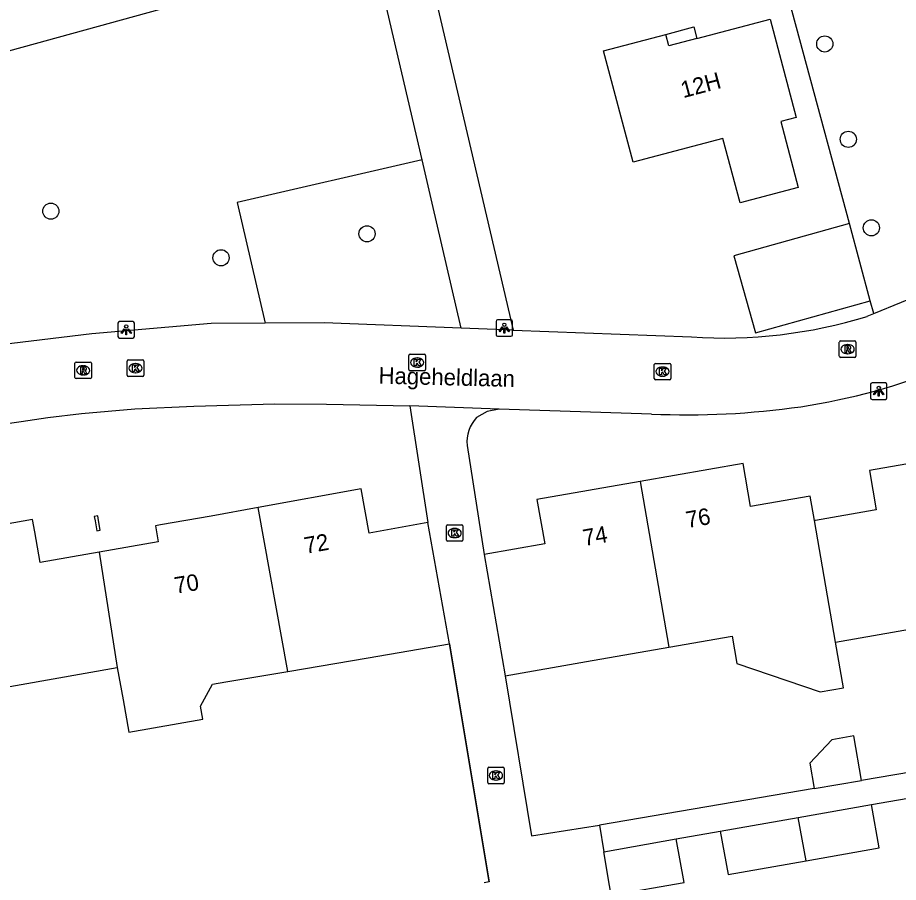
# Model space of a CAD drawing. Extents: x 162880 to 165536, y 384011 to 385179.
# Drawn here: x 164488.3 to 164541.6, y 384528.7 to 384581.1 of the extents above; entities that cross this region are included whole.
import ezdxf

# ---------------------------------------------------------------- set-up
doc = ezdxf.new("R2010")
doc.units = 0
for name, color, linetype in [('IMGEO_Boom', 7, 'Continuous'), ('IMGEO_Erf', 7, 'Continuous'), ('IMGEO_Groenvoorziening', 7, 'Continuous'), ('IMGEO_Kolk', 7, 'Continuous'), ('IMGEO_Lichtpunt', 7, 'Continuous'), ('IMGEO_Muur', 7, 'Continuous'), ('IMGEO_Openbare_ruimte_label', 7, 'Continuous'), ('IMGEO_Pand', 7, 'Continuous'), ('IMGEO_Pand_nummerreeks', 7, 'Continuous'), ('IMGEO_Rijbaan_lokaal_open', 7, 'Continuous'), ('IMGEO_Rioolput', 7, 'Continuous'), ('IMGEO_Voetpad_open', 7, 'Continuous')]:
    doc.layers.add(name, color=color, linetype=linetype)

msp = doc.modelspace()

# ---------------------------------------------------------------- linework, layer by layer
at = {"layer": 'IMGEO_Boom'}
for centre in [(164537.159, 384579.49), (164538.584, 384573.712), (164490.286, 384569.362), (164509.437, 384567.991), (164539.982, 384568.352), (164500.597, 384566.538)]:
    msp.add_circle(centre, 0.489, dxfattribs=at)
at = {"layer": 'IMGEO_Erf'}
msp.add_lwpolyline([(164527.531, 384580.066), (164529.228, 384580.518), (164529.414, 384579.818)], dxfattribs=at)
at = {"layer": 'IMGEO_Groenvoorziening'}
for points in [[(164538.653, 384568.62), (164533.048, 384589.387), (164533.048, 384591.655)], [(164512.719, 384586.002), (164518.288, 384562.154)], [(164512.769, 384572.475), (164509.817, 384585.193)], [(164512.769, 384572.475), (164501.567, 384569.876), (164503.262, 384562.57)], [(164515.136, 384562.274), (164513.379, 384569.846), (164512.769, 384572.475)], [(164540.127, 384563.159), (164539.917, 384563.937)]]:
    msp.add_lwpolyline(points, dxfattribs=at)
at = {"layer": 'IMGEO_Kolk'}
for p, q in [((164494.988, 384560.35), (164495.84, 384560.35)), ((164511.975, 384559.766), (164511.975, 384560.618)), ((164512.05, 384560.692), (164512.902, 384560.692)), ((164512.463, 384560.472), (164512.488, 384560.472)), ((164512.976, 384560.618), (164512.976, 384559.766)), ((164494.913, 384559.424), (164494.913, 384560.276)), ((164495.401, 384560.13), (164495.426, 384560.13)), ((164495.914, 384560.276), (164495.914, 384559.424)), ((164512.486, 384559.912), (164512.461, 384559.912)), ((164526.835, 384559.216), (164526.835, 384560.068)), ((164526.91, 384560.142), (164527.762, 384560.142)), ((164527.323, 384559.922), (164527.348, 384559.922)), ((164527.836, 384560.068), (164527.836, 384559.216)), ((164495.84, 384559.35), (164494.988, 384559.35)), ((164495.424, 384559.57), (164495.399, 384559.57)), ((164512.902, 384559.692), (164512.05, 384559.692)), ((164527.346, 384559.362), (164527.321, 384559.362)), ((164527.762, 384559.142), (164526.91, 384559.142)), ((164514.242, 384549.44), (164514.242, 384550.292)), ((164514.317, 384550.366), (164515.169, 384550.366)), ((164515.243, 384550.292), (164515.243, 384549.44)), ((164514.73, 384550.146), (164514.755, 384550.146)), ((164515.169, 384549.366), (164514.317, 384549.366)), ((164514.753, 384549.586), (164514.728, 384549.586)), ((164516.743, 384534.752), (164516.743, 384535.604)), ((164516.818, 384535.678), (164517.67, 384535.678)), ((164517.231, 384535.458), (164517.256, 384535.458)), ((164517.744, 384535.604), (164517.744, 384534.752)), ((164517.254, 384534.898), (164517.229, 384534.898)), ((164517.67, 384534.678), (164516.818, 384534.678))]:
    msp.add_line(p, q, dxfattribs=at)
for points in [[(164494.988, 384560.35), (164495.84, 384560.35)], [(164511.975, 384559.766), (164511.975, 384560.618)], [(164512.05, 384560.692), (164512.902, 384560.692)], [(164512.296, 384560.392), (164512.419, 384560.392), (164512.419, 384560.241), (164512.549, 384560.392), (164512.713, 384560.392), (164512.567, 384560.241), (164512.72, 384559.992), (164512.568, 384559.992), (164512.483, 384560.156), (164512.419, 384560.089), (164512.419, 384559.992), (164512.296, 384559.992), (164512.296, 384560.392)], [(164512.976, 384560.618), (164512.976, 384559.766)], [(164494.913, 384559.424), (164494.913, 384560.276)], [(164495.234, 384560.05), (164495.357, 384560.05), (164495.357, 384559.899), (164495.487, 384560.05), (164495.651, 384560.05), (164495.505, 384559.899), (164495.658, 384559.65), (164495.506, 384559.65), (164495.421, 384559.814), (164495.357, 384559.747), (164495.357, 384559.65), (164495.234, 384559.65), (164495.234, 384560.05)], [(164495.914, 384560.276), (164495.914, 384559.424)], [(164526.835, 384559.216), (164526.835, 384560.068)], [(164526.91, 384560.142), (164527.762, 384560.142)], [(164527.156, 384559.842), (164527.279, 384559.842), (164527.279, 384559.691), (164527.409, 384559.842), (164527.573, 384559.842), (164527.427, 384559.691), (164527.58, 384559.442), (164527.428, 384559.442), (164527.343, 384559.606), (164527.279, 384559.539), (164527.279, 384559.442), (164527.156, 384559.442), (164527.156, 384559.842)], [(164527.836, 384560.068), (164527.836, 384559.216)], [(164495.84, 384559.35), (164494.988, 384559.35)], [(164512.902, 384559.692), (164512.05, 384559.692)], [(164527.762, 384559.142), (164526.91, 384559.142)], [(164514.242, 384549.44), (164514.242, 384550.292)], [(164514.317, 384550.366), (164515.169, 384550.366)], [(164515.243, 384550.292), (164515.243, 384549.44)], [(164514.563, 384550.066), (164514.686, 384550.066), (164514.686, 384549.915), (164514.816, 384550.066), (164514.98, 384550.066), (164514.834, 384549.915), (164514.987, 384549.666), (164514.835, 384549.666), (164514.75, 384549.83), (164514.686, 384549.763), (164514.686, 384549.666), (164514.563, 384549.666), (164514.563, 384550.066)], [(164515.169, 384549.366), (164514.317, 384549.366)], [(164516.743, 384534.752), (164516.743, 384535.604)], [(164516.818, 384535.678), (164517.67, 384535.678)], [(164517.064, 384535.378), (164517.187, 384535.378), (164517.187, 384535.227), (164517.317, 384535.378), (164517.481, 384535.378), (164517.335, 384535.227), (164517.488, 384534.978), (164517.336, 384534.978), (164517.251, 384535.142), (164517.187, 384535.075), (164517.187, 384534.978), (164517.064, 384534.978), (164517.064, 384535.378)], [(164517.744, 384535.604), (164517.744, 384534.752)], [(164517.67, 384534.678), (164516.818, 384534.678)]]:
    msp.add_lwpolyline(points, dxfattribs=at)
for centre, start, end in [((164494.99, 384560.274), 91.552, 178.448), ((164494.99, 384560.274), 91.552, 178.448), ((164495.838, 384560.274), 1.552, 88.448), ((164495.838, 384560.274), 1.552, 88.448), ((164512.052, 384560.616), 91.552, 178.448), ((164512.052, 384560.616), 91.552, 178.448), ((164512.9, 384560.616), 1.552, 88.448), ((164512.9, 384560.616), 1.552, 88.448), ((164526.912, 384560.066), 91.552, 178.448), ((164526.912, 384560.066), 91.552, 178.448), ((164527.76, 384560.066), 1.552, 88.448), ((164527.76, 384560.066), 1.552, 88.448), ((164494.99, 384559.426), 181.552, 268.448), ((164494.99, 384559.426), 181.552, 268.448), ((164495.838, 384559.426), 271.552, 358.448), ((164495.838, 384559.426), 271.552, 358.448), ((164512.052, 384559.768), 181.552, 268.448), ((164512.052, 384559.768), 181.552, 268.448), ((164512.9, 384559.768), 271.552, 358.448), ((164512.9, 384559.768), 271.552, 358.448), ((164526.912, 384559.218), 181.552, 268.448), ((164526.912, 384559.218), 181.552, 268.448), ((164527.76, 384559.218), 271.552, 358.448), ((164527.76, 384559.218), 271.552, 358.448), ((164514.319, 384550.29), 91.552, 178.448), ((164514.319, 384550.29), 91.552, 178.448), ((164515.167, 384550.29), 1.552, 88.448), ((164515.167, 384550.29), 1.552, 88.448), ((164514.319, 384549.442), 181.552, 268.448), ((164514.319, 384549.442), 181.552, 268.448), ((164515.167, 384549.442), 271.552, 358.448), ((164515.167, 384549.442), 271.552, 358.448), ((164516.82, 384535.602), 91.552, 178.448), ((164516.82, 384535.602), 91.552, 178.448), ((164517.668, 384535.602), 1.552, 88.448), ((164517.668, 384535.602), 1.552, 88.448), ((164516.82, 384534.754), 181.552, 268.448), ((164516.82, 384534.754), 181.552, 268.448), ((164517.668, 384534.754), 271.552, 358.448), ((164517.668, 384534.754), 271.552, 358.448)]:
    msp.add_arc(centre, 0.0765, start, end, dxfattribs=at)
for centre, major_axis, ratio, start_param, end_param in [((164512.462, 384560.192), (-0.387, 0.002), 0.722429, 4.712389, 7.853982), ((164512.487, 384560.192), (-0.39, 0.002), 0.717154, 1.570796, 4.712389), ((164495.4, 384559.85), (-0.387, 0.002), 0.722429, 4.712389, 7.853982), ((164495.425, 384559.85), (-0.39, 0.002), 0.717154, 1.570796, 4.712389), ((164527.322, 384559.642), (-0.387, 0.002), 0.722429, 4.712389, 7.853982), ((164527.347, 384559.642), (-0.39, 0.002), 0.717154, 1.570796, 4.712389), ((164514.729, 384549.866), (-0.387, 0.002), 0.722429, 4.712389, 7.853982), ((164514.754, 384549.866), (-0.39, 0.002), 0.717154, 1.570796, 4.712389), ((164517.23, 384535.178), (-0.387, 0.002), 0.722429, 4.712389, 7.853982), ((164517.255, 384535.178), (-0.39, 0.002), 0.717154, 1.570796, 4.712389)]:
    msp.add_ellipse(centre, major_axis=major_axis, ratio=ratio, start_param=start_param, end_param=end_param, dxfattribs=at)
at = {"layer": 'IMGEO_Lichtpunt'}
for p, q in [((164494.354, 384562.579), (164494.354, 384561.772)), ((164494.354, 384562.579), (164494.354, 384561.772)), ((164495.256, 384562.674), (164494.448, 384562.674)), ((164495.256, 384562.674), (164494.448, 384562.674)), ((164495.35, 384561.772), (164495.35, 384562.579)), ((164495.35, 384561.772), (164495.35, 384562.579)), ((164517.253, 384562.683), (164517.253, 384561.876)), ((164517.253, 384562.683), (164517.253, 384561.876)), ((164518.155, 384562.778), (164517.347, 384562.778)), ((164518.155, 384562.778), (164517.347, 384562.778)), ((164518.249, 384561.876), (164518.249, 384562.683)), ((164518.249, 384561.876), (164518.249, 384562.683)), ((164494.448, 384561.678), (164495.256, 384561.678)), ((164494.448, 384561.678), (164495.256, 384561.678)), ((164517.347, 384561.782), (164518.155, 384561.782)), ((164517.347, 384561.782), (164518.155, 384561.782)), ((164539.926, 384558.86), (164539.926, 384558.053)), ((164539.926, 384558.86), (164539.926, 384558.053)), ((164540.828, 384558.955), (164540.02, 384558.955)), ((164540.828, 384558.955), (164540.02, 384558.955)), ((164540.922, 384558.053), (164540.922, 384558.86)), ((164540.922, 384558.053), (164540.922, 384558.86)), ((164540.02, 384557.959), (164540.828, 384557.959)), ((164540.02, 384557.959), (164540.828, 384557.959))]:
    msp.add_line(p, q, dxfattribs=at)
for points in [[(164494.728, 384562.243), (164494.767, 384562.215), (164494.579, 384561.953), (164494.541, 384561.98), (164494.728, 384562.243)], [(164494.83, 384562.195), (164494.877, 384562.195), (164494.877, 384561.873), (164494.83, 384561.873), (164494.83, 384562.195)], [(164494.94, 384562.215), (164494.978, 384562.242), (164495.165, 384561.98), (164495.126, 384561.952), (164494.94, 384562.215)], [(164517.627, 384562.347), (164517.666, 384562.319), (164517.478, 384562.057), (164517.44, 384562.084), (164517.627, 384562.347)], [(164517.729, 384562.299), (164517.776, 384562.299), (164517.776, 384561.977), (164517.729, 384561.977), (164517.729, 384562.299)], [(164517.839, 384562.319), (164517.877, 384562.346), (164518.064, 384562.084), (164518.025, 384562.056), (164517.839, 384562.319)], [(164540.3, 384558.524), (164540.339, 384558.496), (164540.151, 384558.234), (164540.113, 384558.261), (164540.3, 384558.524)], [(164540.402, 384558.476), (164540.449, 384558.476), (164540.449, 384558.154), (164540.402, 384558.154), (164540.402, 384558.476)], [(164540.512, 384558.496), (164540.55, 384558.523), (164540.737, 384558.261), (164540.698, 384558.233), (164540.512, 384558.496)]]:
    msp.add_lwpolyline(points, dxfattribs=at)
for centre in [(164494.853, 384562.377), (164517.752, 384562.481), (164540.425, 384558.658)]:
    msp.add_circle(centre, 0.0994, dxfattribs=at)
for centre, start, end in [((164494.448, 384562.579), 90, 180), ((164494.448, 384562.579), 90, 180), ((164495.256, 384562.579), 0, 90), ((164495.256, 384562.579), 0, 90), ((164517.347, 384562.683), 90, 180), ((164517.347, 384562.683), 90, 180), ((164518.155, 384562.683), 0, 90), ((164518.155, 384562.683), 0, 90), ((164494.448, 384561.772), 180, 270), ((164494.448, 384561.772), 180, 270), ((164495.256, 384561.772), 270, 0), ((164495.256, 384561.772), 270, 360), ((164517.347, 384561.876), 180, 270), ((164517.347, 384561.876), 180, 270), ((164518.155, 384561.876), 270, 0), ((164518.155, 384561.876), 270, 360), ((164540.02, 384558.86), 90, 180), ((164540.02, 384558.86), 90, 180), ((164540.828, 384558.86), 0, 90), ((164540.828, 384558.86), 0, 90), ((164540.02, 384558.053), 180, 270), ((164540.02, 384558.053), 180, 270), ((164540.828, 384558.053), 270, 0), ((164540.828, 384558.053), 270, 360)]:
    msp.add_arc(centre, 0.0946, start, end, dxfattribs=at)
at = {"layer": 'IMGEO_Muur'}
msp.add_lwpolyline([(164516.824, 384528.731), (164514.432, 384543.149)], dxfattribs=at)
at = {"layer": 'IMGEO_Pand'}
for points in [[(164529.414, 384579.818), (164533.844, 384580.998), (164535.432, 384575.035), (164534.494, 384574.785), (164535.555, 384570.801), (164532.034, 384569.863), (164530.993, 384573.772), (164525.56, 384572.324), (164523.765, 384579.063), (164527.531, 384580.066)], [(164529.414, 384579.818), (164527.718, 384579.366), (164527.531, 384580.066)], [(164538.653, 384568.62), (164531.66, 384566.659), (164532.97, 384561.989), (164539.917, 384563.937)], [(164539.917, 384563.937), (164538.653, 384568.62)], [(164546.003, 384554.727), (164539.865, 384553.658), (164540.281, 384551.272), (164540.142, 384551.248), (164536.596, 384550.63), (164536.531, 384550.619)], [(164536.531, 384550.619), (164536.276, 384552.097), (164532.664, 384551.47), (164532.209, 384554.08), (164525.97, 384552.99)], [(164525.97, 384552.99), (164519.729, 384551.9), (164520.2, 384549.206), (164516.525, 384548.565)], [(164525.97, 384552.99), (164527.722, 384542.956)], [(164513.111, 384550.505), (164509.558, 384549.867), (164509.079, 384552.536), (164502.851, 384551.411)], [(164502.851, 384551.411), (164500, 384550.896), (164496.927, 384550.354), (164496.618, 384550.3), (164496.787, 384549.342), (164493.213, 384548.713)], [(164504.632, 384541.485), (164502.851, 384551.411)], [(164493.176, 384550.635), (164493.129, 384550.901), (164492.919, 384550.864), (164492.964, 384550.612), (164493.074, 384549.995), (164493.284, 384550.033), (164493.176, 384550.635)], [(164493.213, 384548.713), (164489.639, 384548.085), (164489.312, 384549.943), (164489.183, 384550.676), (164482.935, 384549.577)], [(164514.432, 384543.149), (164513.111, 384550.505)], [(164537.803, 384543.26), (164536.531, 384550.619)], [(164493.213, 384548.713), (164494.314, 384541.716)], [(164516.525, 384548.565), (164517.806, 384541.225)], [(164537.803, 384543.26), (164547.702, 384544.988)], [(164527.722, 384542.956), (164531.549, 384543.624), (164531.84, 384541.958), (164536.873, 384540.245), (164538.287, 384540.492), (164537.803, 384543.26)], [(164504.632, 384541.485), (164509.503, 384542.312), (164514.432, 384543.149)], [(164517.806, 384541.225), (164522.732, 384542.085), (164527.722, 384542.956)], [(164484.602, 384540.008), (164494.314, 384541.716)], [(164494.314, 384541.716), (164494.658, 384539.758), (164495.002, 384537.8), (164499.487, 384538.588), (164499.346, 384539.389), (164500.075, 384540.71), (164500.885, 384540.848), (164504.632, 384541.485)], [(164539.389, 384534.878), (164538.912, 384537.582), (164537.578, 384537.347), (164536.25, 384535.935), (164536.522, 384534.39)], [(164536.522, 384534.39), (164539.389, 384534.878)], [(164535.555, 384532.638), (164539.991, 384533.42)], [(164536.029, 384530.012), (164540.455, 384530.792), (164539.991, 384533.42)], [(164530.833, 384531.805), (164535.555, 384532.638)], [(164536.029, 384530.012), (164535.555, 384532.638)], [(164530.833, 384531.805), (164531.307, 384529.179), (164536.029, 384530.012)], [(164523.785, 384530.562), (164528.163, 384531.334)], [(164524.222, 384527.93), (164528.637, 384528.708), (164528.163, 384531.334)], [(164524.222, 384527.93), (164524.123, 384528.526), (164523.785, 384530.562)]]:
    msp.add_lwpolyline(points, dxfattribs=at)
at = {"layer": 'IMGEO_Rijbaan_lokaal_open'}
for points in [[(164540.127, 384563.159), (164545.158, 384565.226)], [(164539.718, 384562.991), (164540.127, 384563.159)], [(164503.262, 384562.57), (164500, 384562.547), (164492.765, 384561.936), (164485.405, 384561.051)], [(164515.136, 384562.274), (164506.846, 384562.589), (164503.262, 384562.57)], [(164518.288, 384562.154), (164515.136, 384562.274)], [(164518.288, 384562.154), (164529.085, 384561.743)], [(164477.734, 384554.771), (164486.229, 384556.298), (164488.489, 384556.618), (164490.099, 384556.858), (164492.139, 384557.108), (164495.379, 384557.388), (164498.939, 384557.548), (164503.859, 384557.698), (164506.979, 384557.668), (164512.035, 384557.575)], [(164517.443, 384557.373), (164512.035, 384557.575)], [(164526.668, 384557.075), (164517.443, 384557.373)]]:
    msp.add_lwpolyline(points, dxfattribs=at)
for centre, radius, start, end in [((164530.183, 384594.588), 37.478, 278.4685, 306.427), ((164531.045, 384590.964), 29.287, 266.1626, 287.2259), ((164528.836, 384605.091), 48.065, 267.4147, 278.2127)]:
    msp.add_arc(centre, radius, start, end, dxfattribs=at)
at = {"layer": 'IMGEO_Rioolput'}
for p, q in [((164538.041, 384560.576), (164538.041, 384561.428)), ((164538.116, 384561.502), (164538.968, 384561.502)), ((164539.042, 384561.428), (164539.042, 384560.576)), ((164538.529, 384561.282), (164538.554, 384561.282)), ((164538.968, 384560.502), (164538.116, 384560.502)), ((164538.552, 384560.722), (164538.527, 384560.722)), ((164491.745, 384559.294), (164491.745, 384560.146)), ((164491.82, 384560.22), (164492.672, 384560.22)), ((164492.233, 384560), (164492.258, 384560)), ((164492.746, 384560.146), (164492.746, 384559.294)), ((164492.256, 384559.44), (164492.231, 384559.44)), ((164492.672, 384559.22), (164491.82, 384559.22))]:
    msp.add_line(p, q, dxfattribs=at)
for points in [[(164538.041, 384560.576), (164538.041, 384561.428)], [(164538.116, 384561.502), (164538.968, 384561.502)], [(164539.042, 384561.428), (164539.042, 384560.576)], [(164538.63, 384561.2), (164538.378, 384561.202), (164538.378, 384560.802)], [(164538.378, 384560.802), (164538.502, 384560.802), (164538.502, 384560.964), (164538.513, 384560.964)], [(164538.556, 384561.121), (164538.502, 384561.121), (164538.502, 384561.04)], [(164538.502, 384561.04), (164538.554, 384561.04)], [(164538.56, 384560.935), (164538.631, 384560.802), (164538.771, 384560.802), (164538.706, 384560.928)], [(164538.968, 384560.502), (164538.116, 384560.502)], [(164491.745, 384559.294), (164491.745, 384560.146)], [(164491.82, 384560.22), (164492.672, 384560.22)], [(164492.334, 384559.918), (164492.082, 384559.92), (164492.082, 384559.52)], [(164492.26, 384559.839), (164492.206, 384559.839), (164492.206, 384559.758)], [(164492.746, 384560.146), (164492.746, 384559.294)], [(164492.082, 384559.52), (164492.206, 384559.52), (164492.206, 384559.682), (164492.217, 384559.682)], [(164492.206, 384559.758), (164492.258, 384559.758)], [(164492.264, 384559.653), (164492.335, 384559.52), (164492.475, 384559.52), (164492.41, 384559.646)], [(164492.672, 384559.22), (164491.82, 384559.22)]]:
    msp.add_lwpolyline(points, dxfattribs=at)
for centre, radius, start, end in [((164538.118, 384561.426), 0.0765, 91.552, 178.448), ((164538.118, 384561.426), 0.0765, 91.552, 178.448), ((164538.966, 384561.426), 0.0765, 1.552, 88.448), ((164538.966, 384561.426), 0.0765, 1.552, 88.448), ((164538.512, 384560.911), 0.0533, 26.0293, 88.6989), ((164538.538, 384561.229), 0.19, 274.7715, 282.9687), ((164538.562, 384561.025), 0.0964, 77.0061, 93.1865), ((164538.576, 384561.082), 0.0378, 276.6634, 79.6772), ((164538.629, 384561.09), 0.109, 350.3612, 89.416), ((164538.627, 384561.09), 0.112, 277.5842, 350.9817), ((164538.611, 384560.875), 0.108, 29.5134, 73.7905), ((164538.118, 384560.578), 0.0765, 181.552, 268.448), ((164538.118, 384560.578), 0.0765, 181.552, 268.448), ((164538.966, 384560.578), 0.0765, 271.552, 358.448), ((164538.966, 384560.578), 0.0765, 271.552, 358.448), ((164491.822, 384560.144), 0.0765, 91.552, 178.448), ((164491.822, 384560.144), 0.0765, 91.552, 178.448), ((164492.266, 384559.743), 0.0964, 77.0061, 93.1865), ((164492.28, 384559.8), 0.0378, 276.6634, 79.6772), ((164492.333, 384559.808), 0.109, 350.3612, 89.416), ((164492.331, 384559.808), 0.112, 277.5842, 350.9817), ((164492.67, 384560.144), 0.0765, 1.552, 88.448), ((164492.67, 384560.144), 0.0765, 1.552, 88.448), ((164491.822, 384559.296), 0.0765, 181.552, 268.448), ((164491.822, 384559.296), 0.0765, 181.552, 268.448), ((164492.216, 384559.629), 0.0533, 26.0293, 88.6989), ((164492.242, 384559.947), 0.19, 274.7715, 282.9687), ((164492.315, 384559.593), 0.108, 29.5134, 73.7905), ((164492.67, 384559.296), 0.0765, 271.552, 358.448), ((164492.67, 384559.296), 0.0765, 271.552, 358.448)]:
    msp.add_arc(centre, radius, start, end, dxfattribs=at)
for centre, major_axis, ratio, start_param, end_param in [((164538.528, 384561.002), (-0.387, 0.002), 0.722429, 4.712389, 7.853982), ((164538.553, 384561.002), (-0.39, 0.002), 0.717154, 1.570796, 4.712389), ((164492.232, 384559.72), (-0.387, 0.002), 0.722429, 4.712389, 7.853982), ((164492.257, 384559.72), (-0.39, 0.002), 0.717154, 1.570796, 4.712389)]:
    msp.add_ellipse(centre, major_axis=major_axis, ratio=ratio, start_param=start_param, end_param=end_param, dxfattribs=at)
at = {"layer": 'IMGEO_Voetpad_open'}
for points in [[(164480.089, 384576.973), (164500, 384582.465), (164509.817, 384585.193)], [(164512.035, 384557.575), (164513.111, 384550.505)], [(164517.443, 384557.373), (164516.722, 384557.226), (164516.072, 384556.868)], [(164515.501, 384555.172), (164516.525, 384548.565)], [(164592.72, 384543.948), (164539.389, 384534.878)], [(164514.432, 384543.149), (164516.824, 384528.731), (164516.529, 384528.681)], [(164517.806, 384541.225), (164519.4, 384531.53), (164523.517, 384532.178)], [(164536.522, 384534.39), (164523.517, 384532.178)], [(164539.991, 384533.42), (164542.68, 384533.894)], [(164523.517, 384532.178), (164523.785, 384530.562)], [(164528.163, 384531.334), (164530.833, 384531.805)]]:
    msp.add_lwpolyline(points, dxfattribs=at)
msp.add_arc((164517.667, 384555.387), 2.177, 137.1192, 185.6666, dxfattribs=at)

# ---------------------------------------------------------------- texts
at = {"layer": 'IMGEO_Openbare_ruimte_label'}
msp.add_text('Hageheldlaan', height=1, rotation=358.5679, dxfattribs=at).set_placement((164510.129, 384558.917))
at = {"layer": 'IMGEO_Pand_nummerreeks'}
for s, rotation, p in [('12H', 14.928, (164528.588, 384576.203)), ('76', 9.9064, (164528.839, 384550.162)), ('74', 9.9084, (164522.599, 384549.072)), ('72', 10.1729, (164505.727, 384548.602)), ('70', 9.4022, (164497.852, 384546.186))]:
    msp.add_text(s, height=1, rotation=rotation, dxfattribs=at).set_placement(p)

doc.saveas('drawing.dxf')
